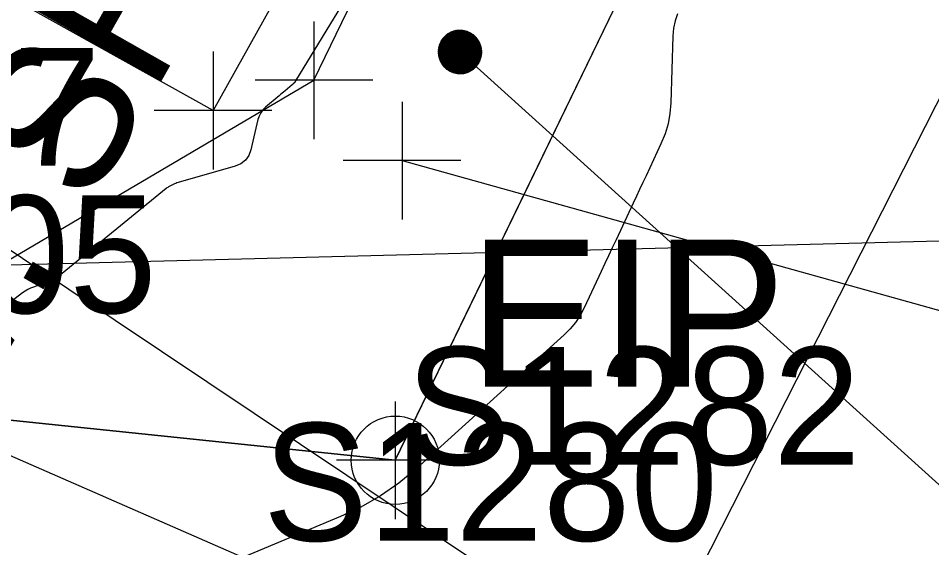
# Model space of a CAD drawing. Extents: x 816928 to 825690, y 436959 to 448212.
# Drawn here: x 818840.54 to 818871.59, y 444590.16 to 444608.16 of the extents above; entities that cross this region are included whole.
import ezdxf

# ---------------------------------------------------------------- set-up
doc = ezdxf.new("R2010")
doc.units = 0
for name, color, linetype in [('SURVEY - CONTOURS - Intermediate with optional Text', 7, 'Continuous'), ('SURVEY - DTM - Breaklines', 7, 'Continuous'), ('SURVEY - DTM - Breaklines - Points - Locators', 7, 'Continuous'), ('SURVEY - DTM - Breaklines - Points - Numbers', 7, 'Continuous'), ('SURVEY - NON-TRANSPORTATION - Buildings', 7, 'Continuous'), ('SURVEY - NON-TRANSPORTATION - Buildings - Points - Locators', 7, 'Continuous'), ('SURVEY - NON-TRANSPORTATION - Buildings Text', 7, 'Continuous'), ('SURVEY - NON-TRANSPORTATION - Features', 7, 'Continuous'), ('SURVEY - PROPERTY - Owners', 7, 'Continuous'), ('SURVEY - PROPERTY - Parcels', 7, 'Continuous'), ('SURVEY - PROPERTY - Property Lines', 7, 'Continuous'), ('SURVEY - PROPERTY - Property Lines Text', 7, 'Continuous'), ('SURVEY - PROPERTY - Property Markers - Points - Locators', 7, 'Continuous'), ('SURVEY - PROPERTY - Property Markers - Points - Numbers', 7, 'Continuous'), ('SURVEY - PROPERTY - Property Markers with Text', 7, 'Continuous'), ('SURVEY - VEGETATION - Features - Points - Locators', 7, 'Continuous'), ('SURVEY - VEGETATION - Features with Text', 7, 'Continuous')]:
    doc.layers.add(name, color=color, linetype=linetype)

msp = doc.modelspace()

# ---------------------------------------------------------------- linework, layer by layer
at = {"layer": 'SURVEY - CONTOURS - Intermediate with optional Text'}
for points in [[(818852.687, 444610.493), (818849.967, 444606.027), (818849.963, 444606.021), (818849.959, 444606.015), (818849.956, 444606.008), (818849.952, 444606.002), (818849.939, 444605.981), (818849.936, 444605.977), (818849.933, 444605.973), (818849.93, 444605.969), (818849.926, 444605.965), (818849.886, 444605.927), (818849.877, 444605.919), (818849.868, 444605.911), (818849.859, 444605.903), (818849.85, 444605.895), (818849.612, 444605.694), (818849.56, 444605.651), (818849.509, 444605.608), (818849.458, 444605.565), (818849.407, 444605.522), (818848.944, 444605.133), (818848.854, 444605.045), (818848.781, 444604.945), (818848.725, 444604.835), (818848.687, 444604.714), (818848.449, 444603.69), (818848.378, 444603.491), (818848.265, 444603.33), (818848.11, 444603.21), (818847.914, 444603.128), (818845.977, 444602.576), (818845.933, 444602.562), (818845.891, 444602.547), (818845.849, 444602.529), (818845.807, 444602.509), (818845.674, 444602.442), (818845.646, 444602.427), (818845.619, 444602.41), (818845.593, 444602.392), (818845.567, 444602.372), (818842.031, 444599.486), (818841.911, 444599.396), (818841.785, 444599.317), (818841.653, 444599.249), (818841.514, 444599.192), (818841.051, 444599.022), (818840.954, 444598.983), (818840.861, 444598.936), (818840.771, 444598.882), (818840.685, 444598.822), (818838.451, 444597.119)], [(818862.952, 444608.313), (818862.869, 444608.069), (818862.815, 444607.816), (818862.792, 444607.555), (818862.722, 444605.284), (818862.693, 444604.922), (818862.628, 444604.569), (818862.526, 444604.225), (818862.389, 444603.889), (818861.882, 444602.807), (818861.773, 444602.575), (818861.664, 444602.343), (818861.556, 444602.111), (818861.447, 444601.879), (818860.86, 444600.625), (818860.734, 444600.356), (818860.608, 444600.088), (818860.482, 444599.819), (818860.356, 444599.55), (818859.777, 444598.315), (818859.642, 444598.059), (818859.483, 444597.82), (818859.301, 444597.598), (818859.095, 444597.393), (818854.063, 444592.848), (818853.473, 444592.359), (818852.849, 444591.924), (818852.19, 444591.545), (818851.496, 444591.22), (818848.197, 444589.841)]]:
    msp.add_lwpolyline(points, dxfattribs=at)
at = {"layer": 'SURVEY - DTM - Breaklines'}
for points in [[(818834.505, 444595.812), (818858.319, 444585.399), (818863, 444587.984), (818891.419, 444643.942), (818912.722, 444702.515), (818912.23, 444703.116)], [(818837.154, 444598.151), (818850.59, 444606.051), (818871.026, 444648.153), (818889.756, 444686.166)]]:
    msp.add_lwpolyline(points, dxfattribs=at)
at = {"layer": 'SURVEY - DTM - Breaklines - Points - Locators'}
for p, q in [((818850.59, 444608.051), (818850.59, 444604.051)), ((818852.59, 444606.051), (818848.59, 444606.051))]:
    msp.add_line(p, q, dxfattribs=at)
at = {"layer": 'SURVEY - NON-TRANSPORTATION - Buildings'}
msp.add_lwpolyline([(818851.387, 444612.608), (818847.16, 444605.023), (818838.425, 444609.891), (818842.652, 444617.476), (818851.387, 444612.608)], dxfattribs=at)
at = {"layer": 'SURVEY - NON-TRANSPORTATION - Buildings - Points - Locators'}
for p, q in [((818847.16, 444607.023), (818847.16, 444603.023)), ((818849.16, 444605.023), (818845.16, 444605.023))]:
    msp.add_line(p, q, dxfattribs=at)
at = {"layer": 'SURVEY - NON-TRANSPORTATION - Features'}
msp.add_lwpolyline([(818929.8, 444730.507), (818913.059, 444661.192), (818891.126, 444566.249), (818828.075, 444608.425)], dxfattribs=at)
at = {"layer": 'SURVEY - PROPERTY - Owners'}
for p, q in [((818855.537, 444607.757), (818854.814, 444607.005)), ((818855.523, 444607.757), (818854.814, 444607.019)), ((818855.509, 444607.757), (818854.814, 444607.033)), ((818855.494, 444607.755), (818854.814, 444607.048)), ((818855.579, 444607.757), (818854.815, 444606.963)), ((818855.565, 444607.757), (818854.815, 444606.977)), ((818855.551, 444607.757), (818854.815, 444606.991)), ((818855.478, 444607.753), (818854.816, 444607.064)), ((818855.593, 444607.757), (818854.817, 444606.95)), ((818855.462, 444607.751), (818854.817, 444607.08)), ((818855.605, 444607.756), (818854.818, 444606.937)), ((818855.447, 444607.75), (818854.818, 444607.096)), ((818855.618, 444607.755), (818854.82, 444606.924)), ((818855.431, 444607.748), (818854.82, 444607.111)), ((818855.631, 444607.753), (818854.822, 444606.912)), ((818855.644, 444607.752), (818854.823, 444606.899)), ((818855.413, 444607.744), (818854.823, 444607.129)), ((818855.656, 444607.751), (818854.825, 444606.886)), ((818855.396, 444607.74), (818854.826, 444607.147)), ((818855.668, 444607.749), (818854.827, 444606.874)), ((818855.378, 444607.736), (818854.829, 444607.165)), ((818855.68, 444607.747), (818854.83, 444606.863)), ((818855.692, 444607.745), (818854.833, 444606.851)), ((818855.361, 444607.732), (818854.833, 444607.183)), ((818855.703, 444607.742), (818854.836, 444606.84)), ((818855.715, 444607.74), (818854.838, 444606.828)), ((818855.727, 444607.738), (818854.841, 444606.816)), ((818855.738, 444607.735), (818854.844, 444606.805)), ((818855.749, 444607.732), (818854.848, 444606.794)), ((818855.35, 444607.729), (818855.734, 444607.736)), ((818855.395, 444607.74), (818855.688, 444607.745)), ((818855.457, 444607.751), (818855.623, 444607.754)), ((818855.341, 444607.726), (818854.838, 444607.202)), ((818855.32, 444607.719), (818854.844, 444607.223)), ((818855.3, 444607.712), (818854.85, 444607.244)), ((818855.76, 444607.729), (818854.851, 444606.784)), ((818855.77, 444607.725), (818854.855, 444606.773)), ((818855.278, 444607.704), (818854.856, 444607.265)), ((818855.781, 444607.722), (818854.859, 444606.763)), ((818855.792, 444607.719), (818854.863, 444606.752)), ((818855.802, 444607.715), (818854.866, 444606.742)), ((818855.254, 444607.693), (818854.867, 444607.291)), ((818855.813, 444607.712), (818854.87, 444606.731)), ((818855.823, 444607.708), (818854.875, 444606.722)), ((818855.229, 444607.682), (818854.877, 444607.316)), ((818855.833, 444607.704), (818854.879, 444606.712)), ((818855.842, 444607.699), (818854.884, 444606.702)), ((818855.852, 444607.695), (818854.889, 444606.693)), ((818855.202, 444607.668), (818854.89, 444607.343)), ((818855.862, 444607.691), (818854.893, 444606.683)), ((818855.872, 444607.687), (818854.898, 444606.673)), ((818855.882, 444607.683), (818854.902, 444606.664)), ((818855.891, 444607.678), (818854.908, 444606.655)), ((818855.17, 444607.649), (818854.908, 444607.376)), ((818855.9, 444607.673), (818854.913, 444606.646)), ((818855.909, 444607.668), (818854.918, 444606.637)), ((818854.921, 444607.4), (818856.174, 444607.425)), ((818855.918, 444607.662), (818854.924, 444606.628)), ((818854.927, 444607.41), (818856.168, 444607.435)), ((818855.927, 444607.657), (818854.929, 444606.619)), ((818855.136, 444607.628), (818854.929, 444607.413)), ((818855.936, 444607.652), (818854.934, 444606.611)), ((818854.934, 444607.42), (818856.16, 444607.445)), ((818855.945, 444607.647), (818854.94, 444606.602)), ((818854.941, 444607.431), (818856.153, 444607.454)), ((818855.954, 444607.642), (818854.946, 444606.593)), ((818854.948, 444607.441), (818856.146, 444607.464)), ((818855.962, 444607.636), (818854.952, 444606.585)), ((818854.955, 444607.451), (818856.138, 444607.474)), ((818855.97, 444607.63), (818854.958, 444606.577)), ((818854.962, 444607.461), (818856.131, 444607.484)), ((818855.083, 444607.588), (818854.963, 444607.463)), ((818855.979, 444607.625), (818854.964, 444606.569)), ((818855.987, 444607.619), (818854.97, 444606.561)), ((818854.97, 444607.471), (818856.123, 444607.494)), ((818855.995, 444607.613), (818854.976, 444606.553)), ((818854.978, 444607.481), (818856.114, 444607.504)), ((818856.003, 444607.607), (818854.982, 444606.545)), ((818854.987, 444607.491), (818856.105, 444607.514)), ((818856.012, 444607.601), (818854.989, 444606.537)), ((818854.995, 444607.502), (818856.096, 444607.523)), ((818856.019, 444607.595), (818854.996, 444606.53)), ((818856.027, 444607.588), (818855.002, 444606.522)), ((818855.004, 444607.512), (818856.087, 444607.533)), ((818856.034, 444607.582), (818855.009, 444606.515)), ((818855.013, 444607.522), (818856.077, 444607.543)), ((818856.042, 444607.575), (818855.016, 444606.508)), ((818856.05, 444607.569), (818855.023, 444606.5)), ((818855.023, 444607.532), (818856.068, 444607.553)), ((818856.057, 444607.562), (818855.03, 444606.493)), ((818855.033, 444607.542), (818856.056, 444607.563)), ((818856.065, 444607.555), (818855.036, 444606.486)), ((818855.044, 444607.553), (818856.045, 444607.572)), ((818856.072, 444607.549), (818855.044, 444606.479)), ((818856.079, 444607.541), (818855.051, 444606.472)), ((818855.055, 444607.563), (818856.034, 444607.582)), ((818856.086, 444607.534), (818855.059, 444606.466)), ((818855.065, 444607.573), (818856.023, 444607.592)), ((818856.093, 444607.527), (818855.066, 444606.459)), ((818856.099, 444607.519), (818855.074, 444606.453)), ((818855.077, 444607.583), (818856.011, 444607.602)), ((818856.106, 444607.512), (818855.081, 444606.446)), ((818856.113, 444607.505), (818855.089, 444606.439)), ((818855.091, 444607.594), (818855.997, 444607.611)), ((818856.12, 444607.497), (818855.097, 444606.433)), ((818855.104, 444607.604), (818855.983, 444607.621)), ((818856.126, 444607.49), (818855.105, 444606.427)), ((818856.133, 444607.482), (818855.113, 444606.421)), ((818855.117, 444607.614), (818855.97, 444607.631)), ((818856.139, 444607.474), (818855.121, 444606.415)), ((818855.13, 444607.624), (818855.956, 444607.641)), ((818856.145, 444607.465), (818855.13, 444606.409)), ((818856.151, 444607.457), (818855.138, 444606.404)), ((818855.145, 444607.635), (818855.94, 444607.65)), ((818856.157, 444607.449), (818855.146, 444606.398)), ((818856.163, 444607.441), (818855.154, 444606.392)), ((818855.163, 444607.645), (818855.922, 444607.66)), ((818856.169, 444607.433), (818855.163, 444606.386)), ((818856.175, 444607.424), (818855.172, 444606.381)), ((818855.18, 444607.655), (818855.905, 444607.67)), ((818855.198, 444607.666), (818855.888, 444607.679)), ((818855.216, 444607.676), (818855.867, 444607.689)), ((818855.239, 444607.686), (818855.845, 444607.698)), ((818855.262, 444607.697), (818855.822, 444607.708)), ((818855.286, 444607.707), (818855.796, 444607.717)), ((818855.318, 444607.718), (818855.766, 444607.727)), ((818854.818, 444607.098), (818856.288, 444607.127)), ((818854.818, 444607.088), (818856.29, 444607.117)), ((818854.819, 444607.108), (818856.287, 444607.137)), ((818854.821, 444607.118), (818856.286, 444607.147)), ((818854.822, 444607.128), (818856.284, 444607.157)), ((818854.824, 444607.138), (818856.281, 444607.167)), ((818854.826, 444607.148), (818856.279, 444607.177)), ((818854.828, 444607.158), (818856.277, 444607.187)), ((818854.83, 444607.168), (818856.274, 444607.197)), ((818854.832, 444607.178), (818856.272, 444607.207)), ((818854.834, 444607.188), (818856.27, 444607.217)), ((818854.836, 444607.198), (818856.267, 444607.227)), ((818854.839, 444607.208), (818856.263, 444607.237)), ((818854.842, 444607.219), (818856.26, 444607.247)), ((818854.845, 444607.229), (818856.256, 444607.256)), ((818854.848, 444607.239), (818856.253, 444607.266)), ((818854.851, 444607.249), (818856.25, 444607.276)), ((818854.854, 444607.259), (818856.246, 444607.286)), ((818854.858, 444607.269), (818856.243, 444607.296)), ((818854.862, 444607.279), (818856.238, 444607.306)), ((818854.866, 444607.289), (818856.233, 444607.316)), ((818854.87, 444607.299), (818856.229, 444607.326)), ((818854.875, 444607.309), (818856.224, 444607.336)), ((818854.879, 444607.319), (818856.219, 444607.346)), ((818854.883, 444607.329), (818856.215, 444607.356)), ((818854.888, 444607.339), (818856.21, 444607.366)), ((818854.893, 444607.35), (818856.204, 444607.375)), ((818854.899, 444607.36), (818856.198, 444607.385)), ((818854.904, 444607.37), (818856.192, 444607.395)), ((818854.91, 444607.38), (818856.186, 444607.405)), ((818854.915, 444607.39), (818856.18, 444607.415)), ((818856.18, 444607.416), (818855.181, 444606.376)), ((818856.185, 444607.407), (818855.19, 444606.371)), ((818856.191, 444607.398), (818855.199, 444606.366)), ((818856.196, 444607.389), (818855.208, 444606.361)), ((818856.201, 444607.38), (818855.217, 444606.356)), ((818856.207, 444607.371), (818855.226, 444606.351)), ((818856.212, 444607.362), (818855.236, 444606.347)), ((818856.216, 444607.352), (818855.246, 444606.343)), ((818856.221, 444607.343), (818855.255, 444606.338)), ((818856.225, 444607.333), (818855.265, 444606.334)), ((818856.23, 444607.323), (818855.275, 444606.33)), ((818856.234, 444607.314), (818855.285, 444606.326)), ((818856.239, 444607.304), (818855.295, 444606.321)), ((818856.243, 444607.294), (818855.305, 444606.318)), ((818856.247, 444607.283), (818855.316, 444606.314)), ((818856.251, 444607.273), (818855.326, 444606.311)), ((818856.254, 444607.262), (818855.337, 444606.308)), ((818856.258, 444607.252), (818855.348, 444606.304)), ((818856.262, 444607.241), (818855.358, 444606.301)), ((818856.266, 444607.23), (818855.369, 444606.298)), ((818856.269, 444607.22), (818855.38, 444606.295)), ((818856.272, 444607.208), (818855.392, 444606.293)), ((818856.274, 444607.196), (818855.404, 444606.291)), ((818856.277, 444607.185), (818855.415, 444606.288)), ((818856.28, 444607.173), (818855.427, 444606.286)), ((818856.283, 444607.162), (818855.439, 444606.284)), ((818856.285, 444607.15), (818855.45, 444606.282)), ((818856.287, 444607.137), (818855.463, 444606.28)), ((818856.289, 444607.125), (818855.476, 444606.279)), ((818856.29, 444607.112), (818855.489, 444606.278)), ((818854.814, 444607.048), (818856.295, 444607.077)), ((818854.814, 444607.038), (818856.296, 444607.067)), ((818854.814, 444607.028), (818856.296, 444607.057)), ((818854.814, 444607.018), (818856.296, 444607.047)), ((818854.814, 444607.008), (818856.296, 444607.037)), ((818854.814, 444606.998), (818856.296, 444607.027)), ((818854.815, 444607.058), (818856.293, 444607.087)), ((818854.815, 444606.988), (818856.297, 444607.017)), ((818854.815, 444606.978), (818856.297, 444607.007)), ((818854.815, 444606.968), (818856.297, 444606.997)), ((818854.816, 444607.068), (818856.292, 444607.097)), ((818854.816, 444606.958), (818856.297, 444606.987)), ((818854.817, 444607.078), (818856.291, 444607.107)), ((818854.817, 444606.948), (818856.296, 444606.977)), ((818854.818, 444606.938), (818856.295, 444606.967)), ((818854.819, 444606.928), (818856.294, 444606.957)), ((818854.821, 444606.918), (818856.293, 444606.947)), ((818854.822, 444606.908), (818856.293, 444606.937)), ((818854.823, 444606.898), (818856.292, 444606.927)), ((818854.825, 444606.888), (818856.291, 444606.917)), ((818854.826, 444606.878), (818856.289, 444606.907)), ((818854.829, 444606.868), (818856.287, 444606.897)), ((818854.831, 444606.858), (818856.285, 444606.887)), ((818854.833, 444606.848), (818856.283, 444606.877)), ((818854.836, 444606.838), (818856.282, 444606.867)), ((818854.838, 444606.828), (818856.28, 444606.857)), ((818854.841, 444606.818), (818856.278, 444606.847)), ((818854.843, 444606.808), (818856.275, 444606.837)), ((818854.846, 444606.799), (818856.272, 444606.827)), ((818854.85, 444606.789), (818856.269, 444606.817)), ((818854.853, 444606.779), (818856.266, 444606.807)), ((818856.292, 444607.099), (818855.501, 444606.277)), ((818856.294, 444607.086), (818855.514, 444606.276)), ((818856.295, 444607.074), (818855.527, 444606.275)), ((818856.296, 444607.06), (818855.541, 444606.275)), ((818856.296, 444607.046), (818855.555, 444606.275)), ((818911.172, 444556.782), (818855.555, 444607.016)), ((818856.296, 444607.032), (818855.569, 444606.275)), ((818856.297, 444607.018), (818855.583, 444606.275)), ((818856.297, 444607.003), (818855.597, 444606.275)), ((818856.297, 444606.989), (818855.612, 444606.277)), ((818856.295, 444606.973), (818855.628, 444606.278)), ((818856.294, 444606.957), (818855.643, 444606.28)), ((818856.293, 444606.941), (818855.659, 444606.282)), ((818856.292, 444606.926), (818855.674, 444606.284)), ((818856.289, 444606.909), (818855.692, 444606.287)), ((818856.286, 444606.891), (818855.709, 444606.291)), ((818856.283, 444606.873), (818855.727, 444606.295)), ((818856.279, 444606.855), (818855.745, 444606.299)), ((818856.275, 444606.836), (818855.764, 444606.304)), ((818856.269, 444606.816), (818855.784, 444606.311)), ((818854.857, 444606.769), (818856.263, 444606.797)), ((818854.86, 444606.759), (818856.26, 444606.786)), ((818854.864, 444606.749), (818856.257, 444606.776)), ((818854.867, 444606.739), (818856.254, 444606.766)), ((818854.871, 444606.729), (818856.25, 444606.756)), ((818854.876, 444606.719), (818856.246, 444606.746)), ((818854.881, 444606.709), (818856.242, 444606.736)), ((818854.885, 444606.699), (818856.237, 444606.726)), ((818854.89, 444606.689), (818856.233, 444606.716)), ((818854.895, 444606.679), (818856.229, 444606.706)), ((818854.899, 444606.67), (818856.225, 444606.696)), ((818854.905, 444606.66), (818856.219, 444606.686)), ((818854.911, 444606.65), (818856.214, 444606.676)), ((818854.917, 444606.64), (818856.208, 444606.665)), ((818854.923, 444606.63), (818856.203, 444606.655)), ((818854.929, 444606.62), (818856.197, 444606.645)), ((818854.935, 444606.61), (818856.192, 444606.635)), ((818854.941, 444606.6), (818856.186, 444606.625)), ((818854.948, 444606.591), (818856.179, 444606.615)), ((818854.955, 444606.581), (818856.172, 444606.605)), ((818854.963, 444606.571), (818856.165, 444606.595)), ((818854.97, 444606.561), (818856.158, 444606.584)), ((818854.978, 444606.551), (818856.151, 444606.574)), ((818854.985, 444606.541), (818856.144, 444606.564)), ((818854.994, 444606.531), (818856.135, 444606.554)), ((818855.003, 444606.522), (818856.127, 444606.544)), ((818855.012, 444606.512), (818856.118, 444606.534)), ((818855.021, 444606.502), (818856.109, 444606.523)), ((818855.031, 444606.492), (818856.101, 444606.513)), ((818855.04, 444606.482), (818856.091, 444606.503)), ((818855.051, 444606.473), (818856.081, 444606.493)), ((818856.263, 444606.795), (818855.804, 444606.318)), ((818856.257, 444606.774), (818855.825, 444606.325)), ((818856.247, 444606.75), (818855.849, 444606.335)), ((818856.237, 444606.724), (818855.874, 444606.347)), ((818856.226, 444606.699), (818855.899, 444606.358)), ((818856.209, 444606.667), (818855.93, 444606.377)), ((818856.191, 444606.634), (818855.962, 444606.395)), ((818856.159, 444606.586), (818856.01, 444606.431)), ((818855.062, 444606.463), (818856.07, 444606.483)), ((818855.073, 444606.453), (818856.059, 444606.472)), ((818855.085, 444606.443), (818856.049, 444606.462)), ((818855.096, 444606.433), (818856.037, 444606.452)), ((818855.109, 444606.424), (818856.024, 444606.442)), ((818855.123, 444606.414), (818856.011, 444606.431)), ((818855.137, 444606.404), (818855.998, 444606.421)), ((818855.151, 444606.394), (818855.985, 444606.411)), ((818855.166, 444606.385), (818855.97, 444606.401)), ((818855.183, 444606.375), (818855.954, 444606.39)), ((818855.2, 444606.365), (818855.936, 444606.38)), ((818855.218, 444606.356), (818855.918, 444606.37)), ((818855.237, 444606.346), (818855.9, 444606.359)), ((818855.259, 444606.337), (818855.879, 444606.349)), ((818855.282, 444606.327), (818855.856, 444606.338)), ((818855.306, 444606.318), (818855.832, 444606.328)), ((818855.336, 444606.308), (818855.803, 444606.317)), ((818855.366, 444606.299), (818855.771, 444606.307)), ((818855.409, 444606.29), (818855.731, 444606.296)), ((818855.46, 444606.281), (818855.682, 444606.285))]:
    msp.add_line(p, q, dxfattribs=at)
at = {"layer": 'SURVEY - PROPERTY - Parcels'}
for p, q in [((818912.209, 444714.614), (818853.355, 444593.137)), ((818853.355, 444593.137), (818912.209, 444714.614)), ((818853.355, 444593.137), (818746.205, 444604.32)), ((818746.205, 444604.32), (818853.355, 444593.137))]:
    msp.add_line(p, q, dxfattribs=at)
at = {"layer": 'SURVEY - PROPERTY - Property Lines'}
for p, q in [((818853.355, 444593.137), (818912.209, 444714.614)), ((818746.205, 444604.32), (818853.355, 444593.137))]:
    msp.add_line(p, q, dxfattribs=at)
at = {"layer": 'SURVEY - PROPERTY - Property Lines Text'}
msp.add_lwpolyline([(818922.822, 444601.901), (818799.78, 444598.728)], dxfattribs=at)
at = {"layer": 'SURVEY - PROPERTY - Property Markers - Points - Locators'}
for p, q in [((818853.355, 444595.137), (818853.355, 444591.137)), ((818855.355, 444593.137), (818851.355, 444593.137))]:
    msp.add_line(p, q, dxfattribs=at)
at = {"layer": 'SURVEY - PROPERTY - Property Markers with Text'}
msp.add_circle((818853.355, 444593.137), 1.5, dxfattribs=at)
at = {"layer": 'SURVEY - VEGETATION - Features - Points - Locators'}
for p, q in [((818853.588, 444605.322), (818853.588, 444601.322)), ((818855.588, 444603.322), (818851.588, 444603.322))]:
    msp.add_line(p, q, dxfattribs=at)
at = {"layer": 'SURVEY - VEGETATION - Features with Text'}
msp.add_lwpolyline([(818853.588, 444603.322), (818882.386, 444595.296), (818895.582, 444639.079)], dxfattribs=at)

# ---------------------------------------------------------------- texts
at = {"layer": 'SURVEY - DTM - Breaklines - Points - Numbers'}
for s, p in [('S1277', (818827.867, 444603.151)), ('S1282', (818853.712, 444592.984)), ('S1280', (818848.858, 444590.399))]:
    msp.add_text(s, height=4, dxfattribs=at).set_placement(p)
at = {"layer": 'SURVEY - NON-TRANSPORTATION - Buildings Text'}
msp.add_text('W. SHED', height=5, rotation=60.443, dxfattribs=at).set_placement((818837.98, 444592.928))
at = {"layer": 'SURVEY - PROPERTY - Property Markers - Points - Numbers'}
msp.add_text('S1205', height=4, dxfattribs=at).set_placement((818829.78, 444598.137))
at = {"layer": 'SURVEY - PROPERTY - Property Markers with Text'}
msp.add_text('EIP', height=5.0001, dxfattribs=at).set_placement((818855.855, 444595.637))

doc.saveas('drawing.dxf')
